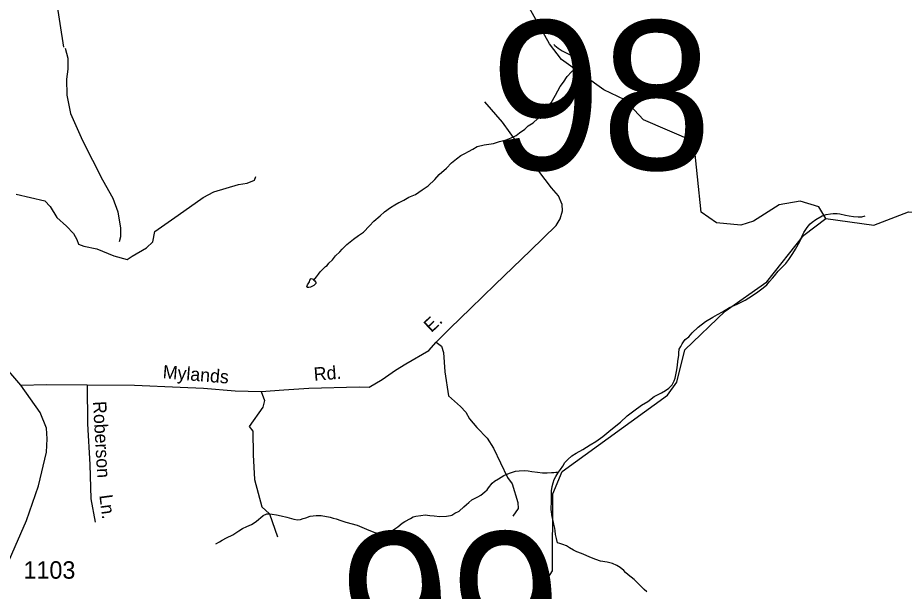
# Model space of a CAD drawing. Extents: x 2126262 to 2293712, y 749403 to 919119.
# Drawn here: x 2194027 to 2200369, y 815705 to 819813 of the extents above; entities that cross this region are included whole.
import ezdxf

# ---------------------------------------------------------------- set-up
doc = ezdxf.new("R2010")
doc.units = 0
for name, color, linetype in [('Exist Hydrographic Creek Single Shore', 7, 'Continuous'), ('Exist Hydrographic Misc Water Feature', 7, 'Continuous'), ('Exist Road Non-System Type 51', 7, 'Continuous'), ('Exist Road Non-System Type 51 Label', 7, 'Continuous'), ('Exist Road Secondary Structure Standard Bridge Number Label', 7, 'Continuous'), ('Exist Road Secondary Type 51 Attributed', 7, 'Continuous'), ('Exist Road Secondary Type 51 Number Label', 7, 'Continuous')]:
    doc.layers.add(name, color=color, linetype=linetype)

msp = doc.modelspace()

# ---------------------------------------------------------------- linework, layer by layer
at = {"layer": 'Exist Hydrographic Creek Single Shore'}
for points in [[(2197831.3, 819625.3), (2197653.6, 819942.4), (2197486.5, 820073.8), (2197385.6, 820223.4), (2197251.5, 820347.6), (2197125.6, 820396.2), (2196726.6, 820319.1), (2196551.5, 820326), (2196409.6, 820450.3), (2196383.5, 820506.6), (2196382.5, 820651), (2196357.5, 820684.3), (2196273.6, 820705.7), (2196107.5, 820689.5), (2196016.5, 820629), (2195582.6, 820693.7), (2195299.6, 820640.5), (2195125.5, 820549), (2194802.6, 820230.9), (2194553.4, 820180.3), (2194304.5, 819942.6)], [(2199808.7, 818374.5), (2199757.7, 818457.5), (2199624.8, 818499.7), (2199474.7, 818473.3), (2199291.8, 818355.7), (2199200.7, 818328), (2199025.8, 818344.8), (2198916.7, 818419.2), (2198863.8, 818925.5), (2198503.8, 819080.5), (2198369.7, 819224.4), (2198219.8, 819296.3), (2197917.1, 819512.7), (2197831.3, 819625.3)], [(2199808.7, 818374.5), (2200150.7, 818328.1), (2200399.7, 818421.4), (2200649.8, 818412.9), (2200824.8, 818438.8)], [(2196633.7, 813578.4), (2196675.7, 813630), (2196674.7, 813695.7), (2196829.7, 814128.7), (2197068.8, 814540.4), (2197167.6, 814640.1), (2197373.7, 815059), (2197611.8, 815552.7), (2197785.7, 815746), (2197851.7, 815852.9), (2197855.8, 816403.9), (2197921.8, 816563.3), (2198675.8, 817108.7), (2198741.8, 817202.4), (2198798.8, 817434.2), (2199087.8, 817710.3), (2199386.7, 817920.7), (2199650.8, 818256.4), (2199808.7, 818374.5)]]:
    msp.add_lwpolyline(points, dxfattribs=at)
at = {"layer": 'Exist Hydrographic Misc Water Feature'}
msp.add_line((2194356.5, 819601.2), (2194304.5, 819942.6), dxfattribs=at)
for points in [[(2197861.4, 819621), (2197869.6, 819613.1), (2197894, 819595.3), (2197920.9, 819575.4), (2197974.8, 819548), (2198007, 819532.2), (2198043.9, 819510.4), (2198062, 819492.5), (2198074.1, 819482.7), (2198076.1, 819478.7)], [(2194366.8, 819595.6), (2194385.3, 819522.4), (2194385.3, 819443.1), (2194376.5, 819373.3), (2194376.7, 819257.1), (2194405, 819127.3), (2194490.5, 818932.6), (2194633.4, 818650.6), (2194708, 818519.8), (2194743.7, 818422.3), (2194761.8, 818306.4), (2194760.9, 818242.3), (2194751.5, 818208)], [(2196145.3, 817933.9), (2196155.2, 817946), (2196165, 817958), (2196178.8, 817976.1), (2196190.9, 817992.2), (2196212.6, 818014.3), (2196228.6, 818030.5), (2196240.7, 818038.5), (2196252.4, 818054.7), (2196278, 818078.8), (2196300.2, 818106.9), (2196329.9, 818135.2), (2196347.5, 818155.2), (2196381.4, 818189.5), (2196429.1, 818227.8), (2196464.8, 818254), (2196500.9, 818276.3), (2196544.4, 818322.5), (2196574.1, 818354.7), (2196619.8, 818393.1), (2196651.8, 818421.3), (2196693.6, 818453.5), (2196723.4, 818473.7), (2196753.3, 818489.9), (2196761.1, 818492), (2196789.2, 818506.2), (2196824.9, 818526.4), (2196872.9, 818546.7), (2196920.6, 818579), (2196962.3, 818609.3), (2197010, 818653.6), (2197041.8, 818689.9), (2197093.3, 818736.2), (2197131, 818772.4), (2197164.9, 818802.7), (2197196.8, 818824.8), (2197224.5, 818841), (2197252.6, 818855.2), (2197282.4, 818871.4), (2197314.3, 818889.7), (2197364.2, 818902), (2197430.2, 818912.5), (2197474.1, 818926.8), (2197521.9, 818939.1), (2197557.9, 818951.3), (2197591.6, 818969.5), (2197617.6, 818987.7), (2197655.3, 819014), (2197679.1, 819038.1), (2197715, 819060.3), (2197746.8, 819090.5), (2197768.5, 819106.7), (2197806.3, 819146.9), (2197842.1, 819203.2), (2197873.5, 819257.4), (2197907.1, 819319.6), (2197930.9, 819351.8), (2197958.6, 819391.9), (2197988.3, 819424.1), (2198010.3, 819444.3), (2198028.1, 819456.4), (2198060.1, 819474.6), (2198076.1, 819478.7)], [(2197896.1, 816558.4), (2197909.8, 816576.5), (2197925.8, 816600.6), (2197941.6, 816626.6), (2197961.3, 816648.8), (2197991.4, 816675), (2198021.2, 816693.2), (2198068.9, 816721.5), (2198122.7, 816753.9), (2198162.6, 816778.2), (2198212.3, 816814.5), (2198269.9, 816860.9), (2198339.6, 816915.3), (2198387.2, 816961.6), (2198434.7, 816997.9), (2198488.7, 817038.3), (2198534.4, 817064.6), (2198580.1, 817098.9), (2198631.8, 817125.2), (2198659.9, 817143.4), (2198685.5, 817159.6), (2198707.7, 817183.7), (2198723.3, 817211.9), (2198731, 817231.9), (2198740.9, 817278), (2198742.9, 817290), (2198746.6, 817324), (2198750.3, 817350), (2198756.1, 817396), (2198755.9, 817412), (2198759.8, 817438), (2198769.6, 817458.1), (2198779.6, 817476.2), (2198789.3, 817492.2), (2198801.4, 817508.3), (2198827, 817528.5), (2198852.8, 817556.6), (2198894.7, 817596.9), (2198946.3, 817637.2), (2199000.1, 817667.6), (2199032.1, 817687.8), (2199067.9, 817706), (2199119.6, 817736.4), (2199173.3, 817760.7), (2199231.2, 817789.2), (2199282.8, 817823.5), (2199322.8, 817849.7), (2199360.6, 817878), (2199386.4, 817900.2), (2199406.3, 817924.3), (2199426.2, 817948.5), (2199439.9, 817964.5), (2199467.6, 817996.7), (2199521.3, 818053.1), (2199543.1, 818081.2), (2199572.8, 818123.4), (2199590.6, 818155.5), (2199600.3, 818171.6), (2199612.4, 818193.6), (2199626.1, 818219.7), (2199639.8, 818249.8), (2199651.9, 818273.9), (2199669.6, 818304), (2199681.3, 818320.1), (2199695.4, 818336.1), (2199711.2, 818348.3), (2199737, 818366.5), (2199782.8, 818392.8), (2199810.8, 818403), (2199840.8, 818409.1), (2199860.9, 818411.3), (2199888.8, 818409.5), (2199908.9, 818407.6), (2199948.8, 818397.9), (2199974.9, 818394.1), (2200006.9, 818390.2), (2200038.9, 818386.5), (2200064.9, 818386.7), (2200088.9, 818392.8)], [(2196145.3, 817933.9), (2196151.3, 817927.9), (2196157.4, 817922.1), (2196159.3, 817918.1), (2196159.3, 817910.1), (2196155.4, 817904), (2196145.5, 817896), (2196135.5, 817889.9), (2196121.6, 817883.8), (2196109.7, 817879.7), (2196101.7, 817879.7), (2196097.6, 817881.6), (2196095.5, 817885.6), (2196099.6, 817899.7), (2196105.4, 817907.6), (2196113.3, 817921.7), (2196117.2, 817933.7), (2196123.2, 817941.8), (2196125, 817945.8), (2196133, 817941.8), (2196139.2, 817939.9), (2196145.3, 817933.9)], [(2195444.3, 816045.8), (2195470.3, 816059.9), (2195488.4, 816072), (2195520.1, 816088.3), (2195565.9, 816110.6), (2195607.9, 816138.8), (2195635.6, 816155), (2195665.5, 816169.2), (2195699.3, 816183.5), (2195733.4, 816205.6), (2195751, 816221.8), (2195763.1, 816231.8), (2195782.8, 816248), (2195808.8, 816260.2), (2195820.7, 816260.3), (2195846.8, 816258.5), (2195876.9, 816252.6), (2195910.8, 816244.9), (2195950.7, 816235.1), (2196003, 816221.5), (2196029.1, 816217.7), (2196049.2, 816219.8), (2196069.1, 816226), (2196088.7, 816232.1), (2196118.9, 816242.3), (2196140.8, 816246.5), (2196160.9, 816248.6), (2196176.9, 816248.7), (2196196.8, 816246.8), (2196260.8, 816235.2), (2196282.9, 816229.5), (2196304.9, 816223.6), (2196337.1, 816211.8), (2196373.1, 816200.1), (2196455.2, 816178.6), (2196521.4, 816149.1), (2196573.5, 816129.4), (2196613.7, 816119.7), (2196645.7, 816118), (2196669.7, 816120.2), (2196699.4, 816134.3), (2196717.4, 816146.5), (2196745.1, 816166.7), (2196776.9, 816192.9), (2196796.8, 816204.9), (2196836.6, 816227.2), (2196856.7, 816237.3), (2196874.5, 816243.4), (2196910.6, 816247.7), (2196942.6, 816252), (2196974.6, 816248.2), (2197006.6, 816246.4), (2197046.5, 816240.6), (2197094.5, 816242.9), (2197122.6, 816247.2), (2197132.3, 816251.3), (2197154.4, 816265.4), (2197184.3, 816279.6), (2197218.2, 816309.8), (2197237.9, 816326), (2197253.8, 816342), (2197275.6, 816360.2), (2197295.7, 816370.3), (2197317.6, 816382.5), (2197339.4, 816392.6), (2197369.3, 816416.8), (2197385.1, 816432.9), (2197395.1, 816447), (2197420.8, 816479.2), (2197438.6, 816493.3), (2197466.5, 816509.5), (2197504.4, 816533.7), (2197544.4, 816551.9), (2197588.1, 816566.3), (2197614.1, 816568.5), (2197652.1, 816570.7), (2197678.1, 816568.9), (2197704.1, 816563.1), (2197746.2, 816557.3), (2197780, 816553.6), (2197814.1, 816553.8), (2197846, 816556), (2197862, 816556.2), (2197876.2, 816558.3), (2197896.1, 816558.4)], [(2197887.7, 816052.4), (2197881.3, 816082.5), (2197875.2, 816112.4), (2197871.1, 816138.4), (2197868.8, 816156.4), (2197862.6, 816186.3), (2197856.5, 816210.2), (2197850.3, 816238.2), (2197843.8, 816292.1), (2197845.6, 816352.1), (2197845, 816424.1), (2197850.8, 816456.1), (2197858.5, 816482.1), (2197864.3, 816506.2), (2197876.4, 816526.3), (2197890.1, 816550.4), (2197896.1, 816558.4)], [(2198527.8, 815701), (2198509.6, 815718.9), (2198477.4, 815748.7), (2198437, 815790.3), (2198392.9, 815824), (2198374.9, 815839.9), (2198362.8, 815853.8), (2198336.5, 815875.6), (2198312.5, 815889.5), (2198282.4, 815903.3), (2198244.3, 815913), (2198196.3, 815920.6), (2198162.2, 815932.4), (2198120, 815950.2), (2198094.2, 815962), (2198060.1, 815975.7), (2198025.9, 815987.4), (2198001.9, 815999.3), (2197973.8, 816017.1), (2197951.6, 816031), (2197925.6, 816040.8), (2197905.5, 816046.6), (2197887.7, 816052.4)]]:
    msp.add_lwpolyline(points, dxfattribs=at)
at = {"layer": 'Exist Road Non-System Type 51'}
for points in [[(2197019.3, 817489.8), (2197120.4, 817589.8), (2197266.7, 817729.3), (2197442.5, 817902.4), (2197694.4, 818144.7), (2197879.3, 818325.6), (2197907.2, 818373), (2197923.9, 818428.9), (2197921.1, 818475), (2197896, 818536.4), (2197845.8, 818593.7), (2197605.1, 818911.4), (2197494.9, 819063.6), (2197368.6, 819210.9)], [(2194015.7, 818549), (2194219.4, 818501.5), (2194258.5, 818459.6), (2194307.3, 818381.4), (2194375.7, 818320), (2194425.9, 818268.3), (2194449.7, 818225), (2194462.2, 818191.5), (2194499.9, 818177.5), (2194591.3, 818157.3), (2194714.1, 818107), (2194809, 818081.9), (2194845.2, 818105.6), (2194948.5, 818165.7), (2194993.8, 818206.9), (2195007.8, 818282.3), (2195173.8, 818398.2), (2195353, 818525.8), (2195429.8, 818564.9), (2195607, 818617.9), (2195667, 818627.7), (2195720, 818648.6), (2195731.2, 818675.2)], [(2195768.2, 817137), (2195930.1, 817146.7), (2196108.6, 817160.7), (2196468.6, 817169.1), (2196541.2, 817166.3), (2196633.3, 817222.2), (2196729.8, 817289.4), (2196803.8, 817334.1), (2196967, 817429), (2197019.3, 817489.8)], [(2197019.3, 817489.8), (2197057.7, 817461.1), (2197071.7, 817415.1), (2197082.8, 817276.8), (2197107.9, 817104.6), (2197194.4, 817027.8), (2197233.5, 816987.3), (2197258.6, 816939.8), (2197311.6, 816878.3), (2197384, 816800.7), (2197430.1, 816729.4), (2197531.4, 816520.3), (2197563.5, 816474.2), (2197603.9, 816340.7), (2197606.7, 816297.4), (2197567.6, 816242.9)], [(2194048.2, 817180.7), (2194233.4, 817186.7), (2194523.7, 817183.9)], [(2194523.7, 817183.9), (2194525.1, 816903.2), (2194541.8, 816612.7), (2194550.1, 816367.6), (2194580.8, 816200)], [(2194523.7, 817183.9), (2194861.3, 817181.7), (2195187.8, 817167.7), (2195355.2, 817159.4), (2195581.3, 817139.8), (2195768.2, 817137)], [(2195768.2, 817137), (2195791.9, 817071.4), (2195780.8, 817023.9), (2195683.1, 816884.2), (2195708.2, 816850.7), (2195711, 816683.2), (2195719.4, 816505.8), (2195772.4, 816310.3), (2195828.2, 816260), (2195884, 816095.2)]]:
    msp.add_lwpolyline(points, dxfattribs=at)
at = {"layer": 'Exist Road Secondary Type 51 Attributed'}
msp.add_lwpolyline([(2193903.8, 815784.9), (2194090.1, 816211.6), (2194175.2, 816461.5), (2194231.7, 816702.4), (2194237.3, 816797.4), (2194231.7, 816874.2), (2194187.7, 816986.6), (2194048.2, 817180.7), (2193963.8, 817282)], dxfattribs=at)

# ---------------------------------------------------------------- texts
at = {"layer": 'Exist Road Non-System Type 51 Label'}
for s, rotation, p in [('E.', 43.17534, (2196985.7, 817553.9)), ('Mylands', 355.28041, (2195061.4, 817231.1)), ('Rd.', 4.44907, (2196147.9, 817212.5)), ('Roberson', 273.26647, (2194564.7, 817064.3)), ('Ln.', 277.29113, (2194609.9, 816392.4))]:
    msp.add_text(s, height=95, rotation=rotation, dxfattribs=at).set_placement(p)
at = {"layer": 'Exist Road Secondary Structure Standard Bridge Number Label'}
for s, p in [('98', (2197408.3, 818724.3)), ('99', (2196329.1, 815063.4))]:
    msp.add_text(s, height=1066.27, dxfattribs=at).set_placement(p)
at = {"layer": 'Exist Road Secondary Type 51 Number Label'}
msp.add_text('1103', height=125, dxfattribs=at).set_placement((2194067.2, 815795.3))

doc.saveas('drawing.dxf')
